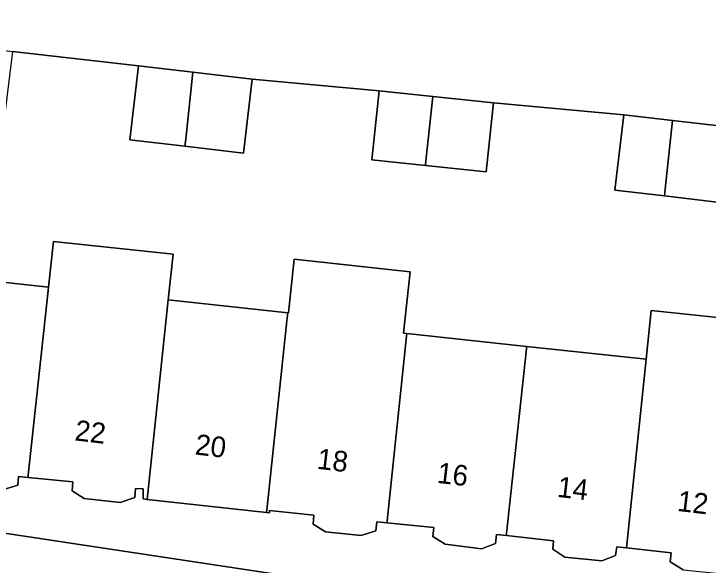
# Model space of a CAD drawing. Extents: x 163008 to 163854, y 382777 to 383982.
# Drawn here: x 163269.25 to 163302.95, y 383272.57 to 383299.32 of the extents above; entities that cross this region are included whole.
import ezdxf

# ---------------------------------------------------------------- set-up
doc = ezdxf.new("R2010")
doc.units = 0
for name, color, linetype in [('IMGEO_Erf', 7, 'Continuous'), ('IMGEO_Pand', 7, 'Continuous'), ('IMGEO_Pand_nummerreeks', 7, 'Continuous'), ('IMGEO_Rijbaan_lokaal_open', 7, 'Continuous'), ('IMGEO_Voetpad_open', 7, 'Continuous')]:
    doc.layers.add(name, color=color, linetype=linetype)

msp = doc.modelspace()

# ---------------------------------------------------------------- linework, layer by layer
at = {"layer": 'IMGEO_Erf'}
for points in [[(163298.858, 383294.419), (163292.537, 383294.998), (163292.183, 383291.647), (163289.233, 383291.959), (163286.623, 383292.234), (163286.977, 383295.585), (163280.822, 383296.147), (163280.396, 383292.555), (163277.556, 383292.892), (163274.871, 383293.211), (163275.298, 383296.803), (163269.186, 383297.494), (163268.761, 383294.077), (163265.954, 383294.425), (163263.478, 383294.733), (163263.903, 383298.15), (163257.172, 383298.81), (163256.916, 383296.324), (163252.865, 383296.742), (163251.877, 383288.108), (163250.926, 383279.802)], [(163253.685, 383276.401), (163334.658, 383264.168), (163337.516, 383290.164), (163336.092, 383290.332), (163336.046, 383289.91), (163335.73, 383287.002), (163332.932, 383287.306), (163333.066, 383288.538), (163333.297, 383290.663), (163333.239, 383290.669), (163327.49, 383291.348), (163315.763, 383292.563), (163315.439, 383289.298), (163312.515, 383289.589), (163310.225, 383289.816), (163310.549, 383293.081), (163304.2, 383293.711), (163303.785, 383290.139), (163300.841, 383290.481), (163298.433, 383290.761), (163298.858, 383294.419)], [(163265.114, 383286.687), (163270.928, 383286.063), (163271.166, 383288.275), (163276.979, 383287.65), (163276.741, 383285.44), (163282.546, 383284.817), (163282.583, 383284.813), (163282.862, 383287.411), (163288.484, 383286.808), (163288.164, 383283.822), (163288.328, 383283.804), (163294.142, 383283.18), (163299.947, 383282.557), (163300.196, 383284.928), (163306.035, 383284.316)], [(163301.745, 383272.336), (163301.112, 383272.734), (163301.158, 383273.171), (163298.988, 383273.41), (163298.515, 383273.462), (163298.457, 383273.037), (163297.79, 383272.775), (163296.003, 383272.962), (163295.411, 383273.336), (163295.443, 383273.749), (163293.162, 383274.003), (163292.678, 383274.057), (163292.631, 383273.625), (163291.949, 383273.367), (163290.184, 383273.591), (163289.584, 383273.961), (163289.634, 383274.392), (163287.358, 383274.619), (163286.87, 383274.668), (163286.82, 383274.238), (163286.107, 383274.005), (163284.375, 383274.188), (163283.772, 383274.564), (163283.815, 383274.998), (163281.663, 383275.224), (163281.657, 383275.109), (163281.514, 383275.125), (163275.712, 383275.758), (163275.521, 383275.779), (163275.521, 383276.272), (163275.149, 383276.279), (163275.129, 383275.857), (163274.405, 383275.612), (163272.669, 383275.809), (163272.071, 383276.17), (163272.119, 383276.609), (163269.936, 383276.828), (163269.466, 383276.875), (163269.433, 383276.447), (163268.703, 383276.217)]]:
    msp.add_lwpolyline(points, dxfattribs=at)
at = {"layer": 'IMGEO_Pand'}
for points in [[(163277.556, 383292.892), (163277.595, 383293.245), (163277.934, 383296.49), (163275.298, 383296.803), (163274.871, 383293.211)], [(163277.556, 383292.892), (163280.396, 383292.555), (163280.822, 383296.147), (163277.934, 383296.49), (163277.595, 383293.245)], [(163289.233, 383291.959), (163289.24, 383292.026), (163289.585, 383295.31), (163286.977, 383295.585), (163286.623, 383292.234)], [(163289.233, 383291.959), (163292.183, 383291.647), (163292.537, 383294.998), (163289.585, 383295.31), (163289.24, 383292.026)], [(163300.841, 383290.481), (163300.877, 383290.804), (163301.228, 383294.144), (163298.858, 383294.419), (163298.433, 383290.761)], [(163304.2, 383293.711), (163304.21, 383293.798), (163301.228, 383294.144), (163300.877, 383290.804), (163300.841, 383290.481), (163303.785, 383290.139)], [(163270.928, 383286.063), (163270.911, 383285.902), (163269.947, 383276.932), (163269.936, 383276.828), (163272.119, 383276.609), (163272.071, 383276.17), (163272.669, 383275.809), (163274.405, 383275.612), (163275.129, 383275.857), (163275.149, 383276.279), (163275.521, 383276.272), (163275.521, 383275.779), (163275.712, 383275.758), (163276.741, 383285.44), (163276.979, 383287.65), (163271.166, 383288.275)], [(163288.315, 383283.682), (163288.328, 383283.804), (163288.164, 383283.822), (163288.484, 383286.808), (163282.862, 383287.411), (163282.583, 383284.813), (163282.546, 383284.817), (163282.505, 383284.429), (163281.525, 383275.228), (163281.514, 383275.125), (163281.657, 383275.109), (163281.663, 383275.224), (163283.815, 383274.998), (163283.772, 383274.564), (163284.375, 383274.188), (163286.107, 383274.005), (163286.82, 383274.238), (163286.87, 383274.668), (163287.358, 383274.619), (163287.369, 383274.721)], [(163270.928, 383286.063), (163265.114, 383286.687), (163265.095, 383286.513), (163264.134, 383277.546), (163264.123, 383277.438), (163266.404, 383277.233), (163266.374, 383276.777), (163266.967, 383276.401), (163268.703, 383276.217), (163269.433, 383276.447), (163269.466, 383276.875), (163269.936, 383276.828), (163269.947, 383276.932), (163270.911, 383285.902)], [(163282.505, 383284.429), (163282.546, 383284.817), (163276.741, 383285.44), (163275.712, 383275.758), (163281.514, 383275.125), (163281.525, 383275.228)], [(163299.947, 383282.557), (163298.988, 383273.41), (163301.158, 383273.171), (163301.112, 383272.734), (163301.745, 383272.336), (163303.484, 383272.165), (163304.16, 383272.42), (163304.236, 383272.836), (163304.629, 383272.795), (163304.566, 383272.344), (163304.753, 383272.324), (163305.78, 383281.931), (163306.035, 383284.316), (163300.196, 383284.928)], [(163287.358, 383274.619), (163289.634, 383274.392), (163289.584, 383273.961), (163290.184, 383273.591), (163291.949, 383273.367), (163292.631, 383273.625), (163292.678, 383274.057), (163293.162, 383274.003), (163293.173, 383274.109), (163294.13, 383283.071), (163294.142, 383283.18), (163288.328, 383283.804), (163288.315, 383283.682), (163287.369, 383274.721)], [(163299.947, 383282.557), (163294.142, 383283.18), (163294.13, 383283.071), (163293.173, 383274.109), (163293.162, 383274.003), (163295.443, 383273.749), (163295.411, 383273.336), (163296.003, 383272.962), (163297.79, 383272.775), (163298.457, 383273.037), (163298.515, 383273.462), (163298.988, 383273.41)]]:
    msp.add_lwpolyline(points, close=True, dxfattribs=at)
at = {"layer": 'IMGEO_Rijbaan_lokaal_open'}
msp.add_lwpolyline([(163253.755, 383305.207), (163253.107, 383299.229), (163257.172, 383298.81), (163263.903, 383298.15), (163266.312, 383297.851), (163269.186, 383297.494), (163275.298, 383296.803), (163277.934, 383296.49), (163280.822, 383296.147), (163286.977, 383295.585), (163289.585, 383295.31), (163292.537, 383294.998), (163298.858, 383294.419), (163301.228, 383294.144), (163304.21, 383293.798)], dxfattribs=at)
at = {"layer": 'IMGEO_Voetpad_open'}
msp.add_lwpolyline([(163361.366, 383251.849), (163355.98, 383252.657), (163352.308, 383253.207), (163329.641, 383256.604), (163330.615, 383262.877), (163356.923, 383258.905), (163357.715, 383263.771), (163357.262, 383262.567), (163356.63, 383261.773), (163355.085, 383261.097), (163353.958, 383261.185), (163346.081, 383262.43), (163336.64, 383263.869), (163334.658, 383264.168), (163253.685, 383276.401)], dxfattribs=at)

# ---------------------------------------------------------------- texts
at = {"layer": 'IMGEO_Pand_nummerreeks'}
for s, rotation, p in [('22', 353.3284, (163272.171, 383278.625)), ('20', 353.3308, (163278.01, 383277.941)), ('18', 353.3308, (163283.932, 383277.248)), ('16', 353.3284, (163289.761, 383276.567)), ('14', 353.3284, (163295.594, 383275.885)), ('12', 353.3284, (163301.423, 383275.203))]:
    msp.add_text(s, height=1, rotation=rotation, dxfattribs=at).set_placement(p)

doc.saveas('drawing.dxf')
